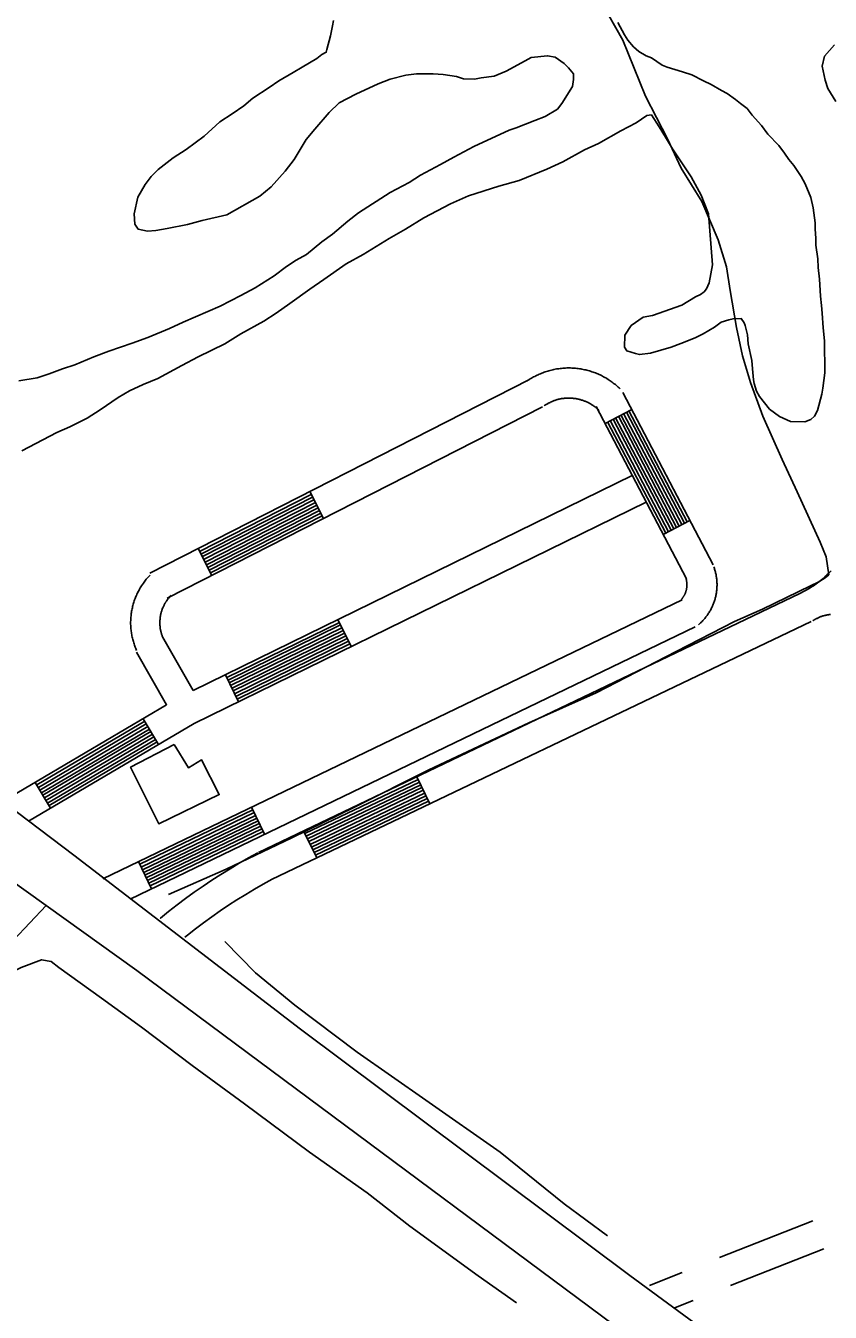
# Model space of a CAD drawing. Extents: x 3540316 to 3578335, y 553172 to 578787.
# Drawn here: x 3552683 to 3553485, y 568715 to 569997 of the extents above; entities that cross this region are included whole.
import ezdxf

# ---------------------------------------------------------------- set-up
doc = ezdxf.new("R2010")
doc.units = 0
for name, color, linetype in [('V-BLDG-OTLN', 7, 'Continuous'), ('V-ROAD-CNTR', 7, 'Continuous'), ('V-SITE-VEGE', 7, 'Continuous'), ('V-TOPO-SHOR', 7, 'Continuous')]:
    doc.layers.add(name, color=color, linetype=linetype)

msp = doc.modelspace()

# ---------------------------------------------------------------- linework, layer by layer
at = {"layer": 'V-BLDG-OTLN'}
msp.add_lwpolyline([(3552830.9, 569280.7), (3552845.1, 569257.6), (3552858.1, 569265.6), (3552875.9, 569230.9), (3552815.6, 569201.9), (3552787.5, 569258.2)], close=True, dxfattribs=at)
at = {"layer": 'V-ROAD-CNTR'}
for p, q in [((3553260.5, 569601), (3553287.1, 569614.9)), ((3552966.2, 569532.9), (3552979.8, 569506.2)), ((3553318.4, 569490.2), (3553345, 569504.1)), ((3552854.9, 569476.1), (3552868.5, 569449.3)), ((3552994.2, 569405.3), (3553007.4, 569378.4)), ((3552882, 569350.4), (3552895.1, 569323.5)), ((3552800.1, 569306.6), (3552815.3, 569280.8)), ((3553072.8, 569248.7), (3553085.8, 569221.7)), ((3552692.4, 569243.1), (3552707.7, 569217.3)), ((3552908, 569218.4), (3552921, 569191.3)), ((3552960, 569194.8), (3552973, 569167.8)), ((3552795.3, 569164.1), (3552808.4, 569137.1))]:
    msp.add_line(p, q, dxfattribs=at)
for points in [[(3553182.9, 569643.3), (3553183.8, 569643.9), (3553184.9, 569644.6), (3553186, 569645.3), (3553187.1, 569645.9), (3553188.1, 569646.6), (3553189.3, 569647.2), (3553190.4, 569647.8), (3553191.6, 569648.4), (3553192.7, 569649), (3553193.8, 569649.5), (3553195, 569650), (3553196.2, 569650.5), (3553197.4, 569651), (3553198.6, 569651.5), (3553199.8, 569651.9), (3553201, 569652.3), (3553202.2, 569652.7), (3553203.4, 569653.1), (3553204.6, 569653.5), (3553205.8, 569653.8), (3553207.1, 569654.1), (3553208.4, 569654.4), (3553209.6, 569654.7), (3553210.8, 569654.9), (3553212.1, 569655.2), (3553213.4, 569655.4), (3553214.6, 569655.5), (3553215.9, 569655.7), (3553217.2, 569655.8), (3553218.4, 569656), (3553219.7, 569656), (3553221, 569656.1), (3553222.3, 569656.2), (3553223.5, 569656.2), (3553224.8, 569656.2), (3553226.1, 569656.2), (3553227.4, 569656.1), (3553228.6, 569656.1), (3553229.9, 569656), (3553231.2, 569655.9), (3553232.5, 569655.8), (3553233.7, 569655.6), (3553235, 569655.4), (3553236.3, 569655.2), (3553237.5, 569655), (3553238.7, 569654.8), (3553240, 569654.5), (3553241.3, 569654.2), (3553242.5, 569653.9), (3553243.7, 569653.6), (3553245, 569653.3), (3553246.2, 569652.9), (3553247.4, 569652.5), (3553248.6, 569652.1), (3553249.8, 569651.6), (3553251, 569651.2), (3553252.2, 569650.7), (3553253.4, 569650.2), (3553254.6, 569649.7), (3553255.7, 569649.2), (3553256.9, 569648.6), (3553258, 569648), (3553259.1, 569647.4), (3553260.3, 569646.8), (3553261.3, 569646.2), (3553262.4, 569645.6), (3553263.6, 569644.8), (3553264.6, 569644.2), (3553265.7, 569643.5), (3553266.7, 569642.7), (3553267.7, 569642), (3553268.8, 569641.2), (3553269.8, 569640.4), (3553270.8, 569639.7), (3553271.8, 569638.8), (3553272.7, 569638), (3553273.7, 569637.2), (3553274.6, 569636.3), (3553275.5, 569635.4)], [(3552806.7, 569451.5), (3553184.5, 569644.3)], [(3553199.8, 569618.5), (3553200.5, 569619), (3553201.1, 569619.4), (3553201.7, 569619.7), (3553202.4, 569620.2), (3553203, 569620.5), (3553203.7, 569620.9), (3553204.3, 569621.3), (3553205, 569621.6), (3553205.7, 569621.9), (3553206.4, 569622.3), (3553207, 569622.6), (3553207.8, 569622.9), (3553208.5, 569623.1), (3553209.1, 569623.4), (3553209.9, 569623.7), (3553210.6, 569623.9), (3553211.3, 569624.2), (3553212, 569624.4), (3553212.7, 569624.6), (3553213.5, 569624.8), (3553214.2, 569625), (3553214.9, 569625.1), (3553215.7, 569625.3), (3553216.4, 569625.5), (3553217.1, 569625.6), (3553217.9, 569625.7), (3553218.7, 569625.8), (3553219.4, 569625.9), (3553220.1, 569626), (3553220.9, 569626.1), (3553221.6, 569626.1), (3553222.4, 569626.2), (3553223.1, 569626.2), (3553223.9, 569626.2), (3553224.7, 569626.2), (3553225.4, 569626.2), (3553226.1, 569626.2), (3553226.9, 569626.1), (3553227.7, 569626.1), (3553228.4, 569626), (3553229.1, 569625.9), (3553229.9, 569625.8), (3553230.7, 569625.7), (3553231.4, 569625.6), (3553232.1, 569625.5), (3553232.9, 569625.4), (3553233.6, 569625.2), (3553234.3, 569625), (3553235.1, 569624.9), (3553235.8, 569624.7), (3553236.5, 569624.5), (3553237.2, 569624.2), (3553238, 569624), (3553238.7, 569623.8), (3553239.4, 569623.5), (3553240.1, 569623.2), (3553240.8, 569623), (3553241.5, 569622.7), (3553242.2, 569622.4), (3553242.9, 569622), (3553243.6, 569621.7), (3553244.2, 569621.4), (3553244.9, 569621), (3553245.5, 569620.7), (3553246.2, 569620.3), (3553246.9, 569619.9), (3553247.5, 569619.5), (3553248.1, 569619.1), (3553248.8, 569618.7), (3553249.4, 569618.2), (3553250, 569617.8), (3553250.6, 569617.4), (3553251.2, 569616.9), (3553251.8, 569616.4), (3553252.3, 569616), (3553252.9, 569615.5), (3553253.5, 569614.9), (3553254, 569614.4), (3553254.6, 569613.8)], [(3553368.2, 569459.8), (3553278.3, 569631.6)], [(3552824, 569426.6), (3553198.2, 569617.5)], [(3553341.6, 569445.9), (3553251.8, 569617.7)], [(3553331.7, 569497.2), (3553273.8, 569608)], [(3553334.4, 569498.6), (3553276.4, 569609.4)], [(3553337, 569500), (3553279.1, 569610.7)], [(3553339.7, 569501.4), (3553281.8, 569612.1)], [(3553342.3, 569502.8), (3553284.4, 569613.5)], [(3553321.1, 569491.6), (3553263.1, 569602.4)], [(3553323.7, 569493), (3553265.8, 569603.8)], [(3553326.4, 569494.4), (3553268.5, 569605.2)], [(3553329, 569495.8), (3553271.1, 569606.6)], [(3552849.7, 569334.6), (3553287.7, 569548.9)], [(3552856.2, 569473.4), (3552967.6, 569530.2)], [(3552850.8, 569301.7), (3553301.6, 569522.4)], [(3552857.6, 569470.7), (3552968.9, 569527.5)], [(3552859, 569468.1), (3552970.3, 569524.9)], [(3552860.3, 569465.4), (3552971.7, 569522.2)], [(3552861.7, 569462.7), (3552973, 569519.5)], [(3552863, 569460), (3552974.4, 569516.8)], [(3552864.4, 569457.4), (3552975.8, 569514.2)], [(3552865.8, 569454.7), (3552977.1, 569511.5)], [(3552867.1, 569452), (3552978.5, 569508.8)], [(3553353.7, 569400.2), (3553354.3, 569400.7), (3553355.1, 569401.4), (3553355.7, 569402), (3553356.3, 569402.6), (3553357, 569403.3), (3553357.6, 569403.9), (3553358.2, 569404.5), (3553358.9, 569405.3), (3553359.5, 569405.9), (3553360.1, 569406.6), (3553360.6, 569407.3), (3553361.2, 569408), (3553361.8, 569408.8), (3553362.3, 569409.5), (3553362.8, 569410.2), (3553363.3, 569411), (3553363.8, 569411.8), (3553364.3, 569412.5), (3553364.8, 569413.3), (3553365.2, 569414.1), (3553365.7, 569414.9), (3553366.2, 569415.7), (3553366.5, 569416.5), (3553367, 569417.3), (3553367.3, 569418.1), (3553367.7, 569419), (3553368.1, 569419.8), (3553368.4, 569420.7), (3553368.8, 569421.5), (3553369.1, 569422.3), (3553369.4, 569423.2), (3553369.7, 569424.1), (3553369.9, 569425), (3553370.2, 569425.8), (3553370.4, 569426.7), (3553370.7, 569427.6), (3553370.9, 569428.5), (3553371.1, 569429.3), (3553371.2, 569430.3), (3553371.4, 569431.2), (3553371.6, 569432.1), (3553371.7, 569432.9), (3553371.8, 569433.8), (3553371.9, 569434.8), (3553372, 569435.7), (3553372, 569436.6), (3553372.1, 569437.5), (3553372.1, 569438.4), (3553372.2, 569439.3), (3553372.2, 569440.2), (3553372.2, 569441.1), (3553372.1, 569442.1), (3553372.1, 569443), (3553372, 569443.8), (3553371.9, 569444.8), (3553371.9, 569445.7), (3553371.8, 569446.6), (3553371.6, 569447.5), (3553371.5, 569448.4), (3553371.3, 569449.3), (3553371.2, 569450.2), (3553371, 569451.1), (3553370.8, 569452), (3553370.6, 569452.9), (3553370.3, 569453.7), (3553370.1, 569454.6), (3553369.8, 569455.5), (3553369.6, 569456.3), (3553369.3, 569457.2), (3553369, 569458)], [(3553454.9, 569431.3), (3553464.2, 569436.5), (3553465.5, 569437.3), (3553467, 569438.2), (3553468.4, 569439.1), (3553469.7, 569440), (3553471.1, 569441), (3553472.4, 569441.9), (3553473.7, 569442.9), (3553475, 569443.9), (3553476.3, 569445), (3553477.6, 569446), (3553478.9, 569447.1), (3553480.1, 569448.2), (3553481.2, 569449.3), (3553482.5, 569450.5), (3553483.6, 569451.6), (3553484.8, 569452.8), (3553485.9, 569454)], [(3552793.4, 569374.6), (3552793, 569375.6), (3552792.6, 569376.7), (3552792.1, 569377.8), (3552791.7, 569378.9), (3552791.3, 569380), (3552790.9, 569381.1), (3552790.6, 569382.2), (3552790.2, 569383.4), (3552789.9, 569384.5), (3552789.6, 569385.6), (3552789.3, 569386.8), (3552789.1, 569387.9), (3552788.8, 569389.1), (3552788.6, 569390.2), (3552788.4, 569391.4), (3552788.2, 569392.6), (3552788.1, 569393.7), (3552787.9, 569394.9), (3552787.8, 569396.1), (3552787.7, 569397.3), (3552787.6, 569398.4), (3552787.6, 569399.6), (3552787.5, 569400.8), (3552787.5, 569402), (3552787.5, 569403.1), (3552787.6, 569404.4), (3552787.6, 569405.5), (3552787.7, 569406.7), (3552787.8, 569407.9), (3552787.9, 569409), (3552788, 569410.2), (3552788.1, 569411.4), (3552788.3, 569412.5), (3552788.5, 569413.7), (3552788.7, 569414.9), (3552788.9, 569416), (3552789.2, 569417.2), (3552789.5, 569418.4), (3552789.8, 569419.5), (3552790.1, 569420.6), (3552790.4, 569421.8), (3552790.7, 569422.9), (3552791.1, 569424), (3552791.5, 569425.1), (3552791.9, 569426.3), (3552792.3, 569427.3), (3552792.8, 569428.4), (3552793.2, 569429.5), (3552793.7, 569430.6), (3552794.2, 569431.7), (3552794.8, 569432.7), (3552795.3, 569433.8), (3552795.9, 569434.8), (3552796.4, 569435.8), (3552797, 569436.9), (3552797.6, 569437.9), (3552798.3, 569438.9), (3552798.9, 569439.9), (3552799.6, 569440.8), (3552800.3, 569441.8), (3552800.9, 569442.7), (3552801.7, 569443.7), (3552802.4, 569444.7), (3552803.1, 569445.5), (3552803.9, 569446.5), (3552804.7, 569447.3), (3552805.5, 569448.2), (3552806.3, 569449.1), (3552807.1, 569449.8)], [(3553334.2, 569423), (3553334.6, 569423.3), (3553334.8, 569423.6), (3553335.2, 569423.8), (3553335.4, 569424.1), (3553335.7, 569424.4), (3553336, 569424.7), (3553336.3, 569425), (3553336.5, 569425.2), (3553336.8, 569425.5), (3553337, 569425.8), (3553337.3, 569426.1), (3553337.5, 569426.4), (3553337.7, 569426.7), (3553337.9, 569427), (3553338.2, 569427.4), (3553338.4, 569427.7), (3553338.6, 569428), (3553338.8, 569428.3), (3553339, 569428.7), (3553339.2, 569429), (3553339.4, 569429.3), (3553339.6, 569429.7), (3553339.8, 569430), (3553340, 569430.4), (3553340.1, 569430.7), (3553340.3, 569431.1), (3553340.4, 569431.4), (3553340.6, 569431.8), (3553340.7, 569432.1), (3553340.9, 569432.5), (3553341, 569432.9), (3553341.1, 569433.2), (3553341.2, 569433.6), (3553341.3, 569434), (3553341.4, 569434.4), (3553341.5, 569434.7), (3553341.6, 569435.1), (3553341.7, 569435.5), (3553341.8, 569435.9), (3553341.8, 569436.3), (3553341.9, 569436.6), (3553342, 569437), (3553342, 569437.4), (3553342, 569437.8), (3553342.1, 569438.2), (3553342.1, 569438.6), (3553342.1, 569438.9), (3553342.1, 569439.3), (3553342.2, 569439.7), (3553342.2, 569440.1), (3553342.2, 569440.5), (3553342.1, 569440.9), (3553342.1, 569441.3), (3553342.1, 569441.7), (3553342.1, 569442), (3553342, 569442.4), (3553342, 569442.9), (3553341.9, 569443.2), (3553341.9, 569443.6), (3553341.8, 569444), (3553341.7, 569444.4), (3553341.7, 569444.7), (3553341.6, 569445.1), (3553341.5, 569445.5), (3553341.4, 569445.9), (3553341.3, 569446.2), (3553341.2, 569446.6), (3553341, 569447), (3553340.9, 569447.3), (3553340.8, 569447.8)], [(3552820.1, 569386.4), (3552819.8, 569387.1), (3552819.5, 569387.7), (3552819.3, 569388.3), (3552819, 569388.9), (3552818.8, 569389.6), (3552818.6, 569390.2), (3552818.4, 569390.8), (3552818.2, 569391.5), (3552818, 569392.2), (3552817.8, 569392.8), (3552817.7, 569393.4), (3552817.5, 569394.1), (3552817.4, 569394.8), (3552817.2, 569395.4), (3552817.1, 569396.1), (3552817, 569396.8), (3552816.9, 569397.4), (3552816.9, 569398.1), (3552816.8, 569398.7), (3552816.7, 569399.4), (3552816.7, 569400.1), (3552816.7, 569400.8), (3552816.6, 569401.4), (3552816.6, 569402.1), (3552816.6, 569402.8), (3552816.6, 569403.4), (3552816.7, 569404.1), (3552816.7, 569404.8), (3552816.8, 569405.5), (3552816.8, 569406.2), (3552816.9, 569406.8), (3552817, 569407.5), (3552817.1, 569408.2), (3552817.2, 569408.8), (3552817.3, 569409.4), (3552817.4, 569410.2), (3552817.6, 569410.8), (3552817.7, 569411.4), (3552817.9, 569412.1), (3552818.1, 569412.8), (3552818.3, 569413.4), (3552818.5, 569414), (3552818.7, 569414.7), (3552818.9, 569415.3), (3552819.1, 569415.9), (3552819.4, 569416.6), (3552819.6, 569417.2), (3552819.9, 569417.8), (3552820.2, 569418.4), (3552820.5, 569419), (3552820.8, 569419.6), (3552821.1, 569420.2), (3552821.4, 569420.8), (3552821.7, 569421.4), (3552822.1, 569422), (3552822.4, 569422.6), (3552822.7, 569423.1), (3552823.1, 569423.7), (3552823.5, 569424.3), (3552823.9, 569424.8), (3552824.3, 569425.4), (3552824.7, 569425.9), (3552825.1, 569426.4), (3552825.6, 569427), (3552826, 569427.4), (3552826.4, 569428), (3552826.9, 569428.5), (3552827.3, 569428.9), (3552827.9, 569429.5)], [(3552914.9, 569173.3), (3553454.9, 569431.3)], [(3552759.8, 569147), (3553337.5, 569425.1)], [(3552883.3, 569347.7), (3552995.6, 569402.6)], [(3552927.9, 569146.2), (3553466, 569403.3)], [(3553467.6, 569404.2), (3553468.2, 569404.6), (3553468.8, 569404.9), (3553469.4, 569405.3), (3553470, 569405.6), (3553470.6, 569406), (3553471.3, 569406.3), (3553471.9, 569406.6), (3553472.6, 569406.9), (3553473.2, 569407.2), (3553473.8, 569407.5), (3553474.5, 569407.8), (3553475.2, 569408), (3553475.8, 569408.3), (3553476.5, 569408.5), (3553477.2, 569408.7), (3553477.8, 569409), (3553478.5, 569409.2), (3553479.2, 569409.4), (3553479.9, 569409.5), (3553480.6, 569409.7), (3553481.3, 569409.8), (3553482, 569410), (3553482.7, 569410.1), (3553483.4, 569410.2), (3553484.1, 569410.4), (3553484.8, 569410.4), (3553485.5, 569410.5)], [(3552787, 569126.8), (3553350.5, 569398.1)], [(3552884.6, 569345), (3552996.9, 569400)], [(3552885.9, 569342.3), (3552998.2, 569397.3)], [(3552887.2, 569339.6), (3552999.5, 569394.6)], [(3552888.6, 569336.9), (3553000.8, 569391.9)], [(3552889.9, 569334.2), (3553002.1, 569389.2)], [(3552849.7, 569334.6), (3552819.2, 569388.1)], [(3552891.2, 569331.5), (3553003.5, 569386.5)], [(3552892.5, 569328.8), (3553004.8, 569383.8)], [(3552893.8, 569326.1), (3553006.1, 569381.1)], [(3552661, 569224.6), (3552823.3, 569320.4), (3552793.3, 569372.9)], [(3552685.8, 569204.4), (3552850.8, 569301.7)], [(3552694, 569240.5), (3552801.6, 569304.1)], [(3552695.5, 569237.9), (3552803.1, 569301.5)], [(3552697, 569235.4), (3552804.6, 569298.9)], [(3552698.5, 569232.8), (3552806.2, 569296.3)], [(3552700.1, 569230.2), (3552807.7, 569293.7)], [(3552701.6, 569227.6), (3552809.2, 569291.1)], [(3552703.1, 569225), (3552810.7, 569288.6)], [(3552704.6, 569222.4), (3552812.3, 569286)], [(3552706.2, 569219.9), (3552813.8, 569283.4)], [(3552594.9, 569273.2), (3552730.7, 569170.5), (3552956.8, 568997.2), (3553285.4, 568751.6), (3553734.6, 568421.7)], [(3552961.3, 569192.1), (3553074.1, 569246)], [(3552962.6, 569189.4), (3553075.4, 569243.3)], [(3552963.9, 569186.7), (3553076.7, 569240.6)], [(3552965.2, 569184), (3553078, 569237.9)], [(3552966.5, 569181.3), (3553079.3, 569235.2)], [(3552967.8, 569178.6), (3553080.6, 569232.5)], [(3552969.1, 569175.9), (3553081.9, 569229.8)], [(3552970.4, 569173.2), (3553083.2, 569227.1)], [(3552971.7, 569170.5), (3553084.5, 569224.4)], [(3552796.6, 569161.4), (3552909.3, 569215.7)], [(3552797.9, 569158.7), (3552910.6, 569212.9)], [(3552799.2, 569156), (3552911.9, 569210.2)], [(3552800.5, 569153.3), (3552913.2, 569207.5)], [(3552801.8, 569150.6), (3552914.5, 569204.8)], [(3552803.1, 569147.9), (3552915.8, 569202.1)], [(3552804.4, 569145.2), (3552917.1, 569199.4)], [(3552805.7, 569142.5), (3552918.4, 569196.7)], [(3553740.9, 568356), (3553416.1, 568593), (3552793.6, 569055.6), (3552612.4, 569185.3)], [(3552807, 569139.8), (3552919.7, 569194)], [(3552816.9, 569107.5), (3552817.2, 569107.7), (3552825.4, 569114.4), (3552833.9, 569121), (3552842.3, 569127.3), (3552851, 569133.6), (3552859.8, 569139.7), (3552868.5, 569145.6), (3552877.5, 569151.4), (3552886.6, 569157), (3552895.7, 569162.5), (3552904.9, 569167.8), (3552914.2, 569172.9)], [(3552841.6, 569088.9), (3552844.1, 569090.9), (3552852.1, 569097.1), (3552860.2, 569103.2), (3552868.3, 569109.1), (3552876.7, 569114.9), (3552885.1, 569120.6), (3552893.5, 569126.1), (3552902.2, 569131.4), (3552910.9, 569136.6), (3552919.6, 569141.7), (3552928.6, 569146.6)], [(3552235.7, 568866.5), (3552491.3, 568986.4), (3552654, 569068.4), (3552703.3, 569120.3)], [(3553374.6, 568769.3), (3553467.6, 568806.1)], [(3553385.7, 568741.4), (3553478.6, 568778.2)], [(3553304.8, 568741.7), (3553337.4, 568754.6)], [(3553329, 568719), (3553348.5, 568726.7)]]:
    msp.add_lwpolyline(points, dxfattribs=at)
at = {"layer": 'V-SITE-VEGE'}
for points in [[(3552675.9, 569643.3), (3552694.4, 569646.3), (3552706.4, 569650.3), (3552719.4, 569655.4), (3552731.9, 569659.4), (3552750.9, 569667.3), (3552765.6, 569673), (3552789, 569681), (3552804.7, 569686.7), (3552826.4, 569695.7), (3552840, 569701.9), (3552876.9, 569717.7), (3552897.5, 569728.4), (3552911.6, 569736.2), (3552930.5, 569748), (3552943, 569757.4), (3552952.7, 569763.6), (3552963, 569769.2), (3552978.1, 569781.9), (3552988.9, 569789.7), (3553004, 569802.5), (3553014.8, 569810.9), (3553046.2, 569831), (3553065.2, 569841.1), (3553076.6, 569848.3), (3553096.6, 569859), (3553109.6, 569866.3), (3553129.7, 569876.9), (3553164.9, 569893.3), (3553172, 569895.6), (3553190.5, 569902.9), (3553200.8, 569906.9), (3553213.2, 569914.2), (3553217.5, 569919.7), (3553228.2, 569936.8), (3553229.2, 569943.9), (3553229.1, 569949.3), (3553224.1, 569955.3), (3553219.7, 569959.6), (3553210.9, 569966), (3553203.2, 569967.5), (3553186.8, 569965.7), (3553180.9, 569962.3), (3553161.9, 569952.2), (3553150, 569947.1), (3553136.9, 569945.3), (3553130.4, 569944.1), (3553119.4, 569944.5), (3553112.3, 569946.6), (3553099.2, 569948.6), (3553089.3, 569949.5), (3553072.4, 569949.3), (3553062, 569948.1), (3553046.3, 569944), (3553034.3, 569939.5), (3553012.1, 569929.3), (3552995.3, 569920.4), (3552985.6, 569910.9), (3552971.1, 569894.3), (3552962.5, 569883.8), (3552950.7, 569864), (3552941.6, 569852.4), (3552927.6, 569836.9), (3552916.3, 569827.5), (3552883.3, 569809), (3552858.8, 569803.2), (3552844.1, 569799.2), (3552823.9, 569795.1), (3552812.5, 569793.2), (3552804.3, 569792.6), (3552795, 569794.6), (3552791.7, 569799.5), (3552791, 569809.9), (3552794.6, 569826.3), (3552802, 569839), (3552807.9, 569847.2), (3552814.9, 569853.9), (3552830, 569865.6), (3552843, 569874), (3552860.9, 569887.3), (3552876.5, 569901.7), (3552888.9, 569909.6), (3552900.3, 569917.4), (3552909.5, 569925.1), (3552925.7, 569935.7), (3552935.4, 569942.4), (3552949.5, 569950.8), (3552958.7, 569955.9), (3552973.3, 569964.8), (3552978.2, 569968.7), (3552982.5, 569971), (3552983, 569973.7), (3552986.7, 569987.4), (3552988.7, 569997.3)], [(3552988.7, 569997.3), (3552989.7, 570002.7)], [(3553273.2, 570000.7), (3553279.9, 569988.3), (3553283.3, 569982.9), (3553288.8, 569976.4), (3553294.3, 569971.6), (3553301.5, 569967.3), (3553307, 569965.2), (3553317.5, 569958.2), (3553322.4, 569956.1), (3553337.8, 569951.4), (3553347.1, 569948.3), (3553358.6, 569942.4), (3553366.3, 569938.7), (3553376.8, 569932.9), (3553382.3, 569929.7), (3553390.6, 569923.8), (3553395.5, 569920), (3553402.2, 569914.7), (3553407.2, 569908.2), (3553416.6, 569897.9), (3553422.7, 569889.3), (3553433.8, 569878), (3553439.4, 569870.4), (3553443.9, 569863.9), (3553448.9, 569858), (3553456.1, 569847.2), (3553460, 569839.6), (3553465.7, 569826), (3553468, 569815.7), (3553469.9, 569800.9), (3553470, 569794.4), (3553470.6, 569785.7), (3553470.7, 569778.6), (3553472.6, 569764.9), (3553473.2, 569756.2)], [(3553490.5, 569921.9), (3553482.7, 569934.9), (3553479.9, 569943.1), (3553476.9, 569957.2), (3553479.5, 569967.1), (3553489.2, 569978.2)], [(3553459.6, 569602.6), (3553445.4, 569602.9), (3553434.4, 569607.7), (3553424.5, 569615.2), (3553414.4, 569627.6), (3553411.6, 569633), (3553409.3, 569640.6), (3553408.7, 569644.4), (3553407.5, 569655.3), (3553406.8, 569663.5), (3553403.3, 569680.4), (3553402.6, 569689.1), (3553400.3, 569698.4), (3553399.2, 569701.1), (3553396.4, 569705.4), (3553388.2, 569705.3), (3553383.9, 569704.2), (3553376.3, 569701.9), (3553369.8, 569696.9), (3553358.4, 569690.1), (3553350.3, 569686.2), (3553336.1, 569680.5), (3553326.4, 569677.1), (3553305.7, 569670.8), (3553294.8, 569669.6), (3553291, 569670.6), (3553282.2, 569673.2), (3553280, 569677), (3553280.3, 569689), (3553286.7, 569698.4), (3553298.6, 569706.8), (3553307.9, 569708.5), (3553337.2, 569718.8), (3553350.8, 569727.2), (3553355.7, 569729.4), (3553359.4, 569732.2), (3553361.6, 569735), (3553364.2, 569741), (3553367.8, 569759.1), (3553363.8, 569809.8), (3553356.4, 569828.3), (3553346.4, 569846.7), (3553327.9, 569874.8), (3553321.8, 569884.6), (3553314.5, 569896.5), (3553306.7, 569908.4), (3553302.3, 569907.8), (3553291.5, 569900.5), (3553276.3, 569892.7), (3553254.1, 569879.8), (3553240, 569873.6), (3553218.4, 569861.8), (3553202.6, 569854.5), (3553174.9, 569843.2), (3553154.8, 569837.4), (3553124.4, 569827.7), (3553106.5, 569819.8), (3553079.9, 569805.8), (3553061.5, 569794.6), (3553045.2, 569785.1), (3553019.3, 569769.4), (3553002.5, 569759.9), (3552980.3, 569744.3), (3552966.2, 569734.8), (3552946.2, 569720.3), (3552932.7, 569710.9), (3552920.3, 569703), (3552897.5, 569690.2), (3552881.3, 569680.1), (3552854.7, 569667.2), (3552838.4, 569658.7), (3552814.6, 569645.8), (3552799.9, 569639.6), (3552786.4, 569633.4), (3552775, 569626.7), (3552757.2, 569614.4), (3552744.2, 569606.1), (3552726.8, 569597.6), (3552713.8, 569592), (3552679.1, 569573.5)], [(3553473.2, 569756.2), (3553474.5, 569744.8), (3553475.3, 569727.8), (3553476.5, 569718.6), (3553477.2, 569710.9), (3553477.9, 569696.2), (3553479.2, 569683.1), (3553479.6, 569651.5), (3553477.7, 569636.1), (3553476.7, 569630.1), (3553472.5, 569613.7), (3553469.3, 569608.2), (3553465.6, 569604.8), (3553459.6, 569602.6)]]:
    msp.add_lwpolyline(points, dxfattribs=at)
at = {"layer": 'V-TOPO-SHOR'}
for points in [[(3553483.6, 569449.9), (3553481, 569467.9), (3553475.2, 569482.4), (3553452.2, 569532.6), (3553437.3, 569564.9), (3553417.9, 569608.3), (3553405.6, 569641.6), (3553397.5, 569668.2), (3553391.7, 569696.6), (3553385.2, 569733.5), (3553381.6, 569757.1), (3553373.2, 569784), (3553357, 569822.2), (3553336.3, 569855.5), (3553322.7, 569884.6), (3553301, 569927.3), (3553278.4, 569983), (3553256, 570022.1), (3553237.6, 570053.2), (3553222, 570079.1), (3553218.5, 570089.4), (3553216.9, 570101.4)], [(3552825.2, 569131.4), (3552882.8, 569156.6), (3552948.2, 569187.7), (3553010.6, 569218.4), (3553085, 569255.7), (3553184.7, 569302.6), (3553251.7, 569332.4), (3553331.3, 569373.5), (3553389.5, 569403.3), (3553417.6, 569415.9), (3553465.5, 569438.9), (3553473.6, 569443.1), (3553480.1, 569447), (3553483.6, 569449.9)], [(3552881.3, 569084.5), (3552912, 569053.1), (3552951.2, 569021.1), (3553013.3, 568974.2), (3553081.9, 568926.3), (3553156, 568874.5), (3553219.8, 568823.1), (3553263.1, 568791.1)], [(3553172.3, 568724.4), (3553133.9, 568751.3), (3553066, 568800.6), (3553023.2, 568833.8), (3552965.9, 568874.4), (3552901.1, 568922.7), (3552848.7, 568960.8), (3552798.5, 568999.2), (3552758.5, 569028.1), (3552716, 569058.7), (3552708.3, 569064.6), (3552698.7, 569066.2), (3552678.2, 569058.4), (3552608.8, 569024), (3552534.7, 568988), (3552519.8, 568981.2)]]:
    msp.add_lwpolyline(points, dxfattribs=at)

doc.saveas('drawing.dxf')
